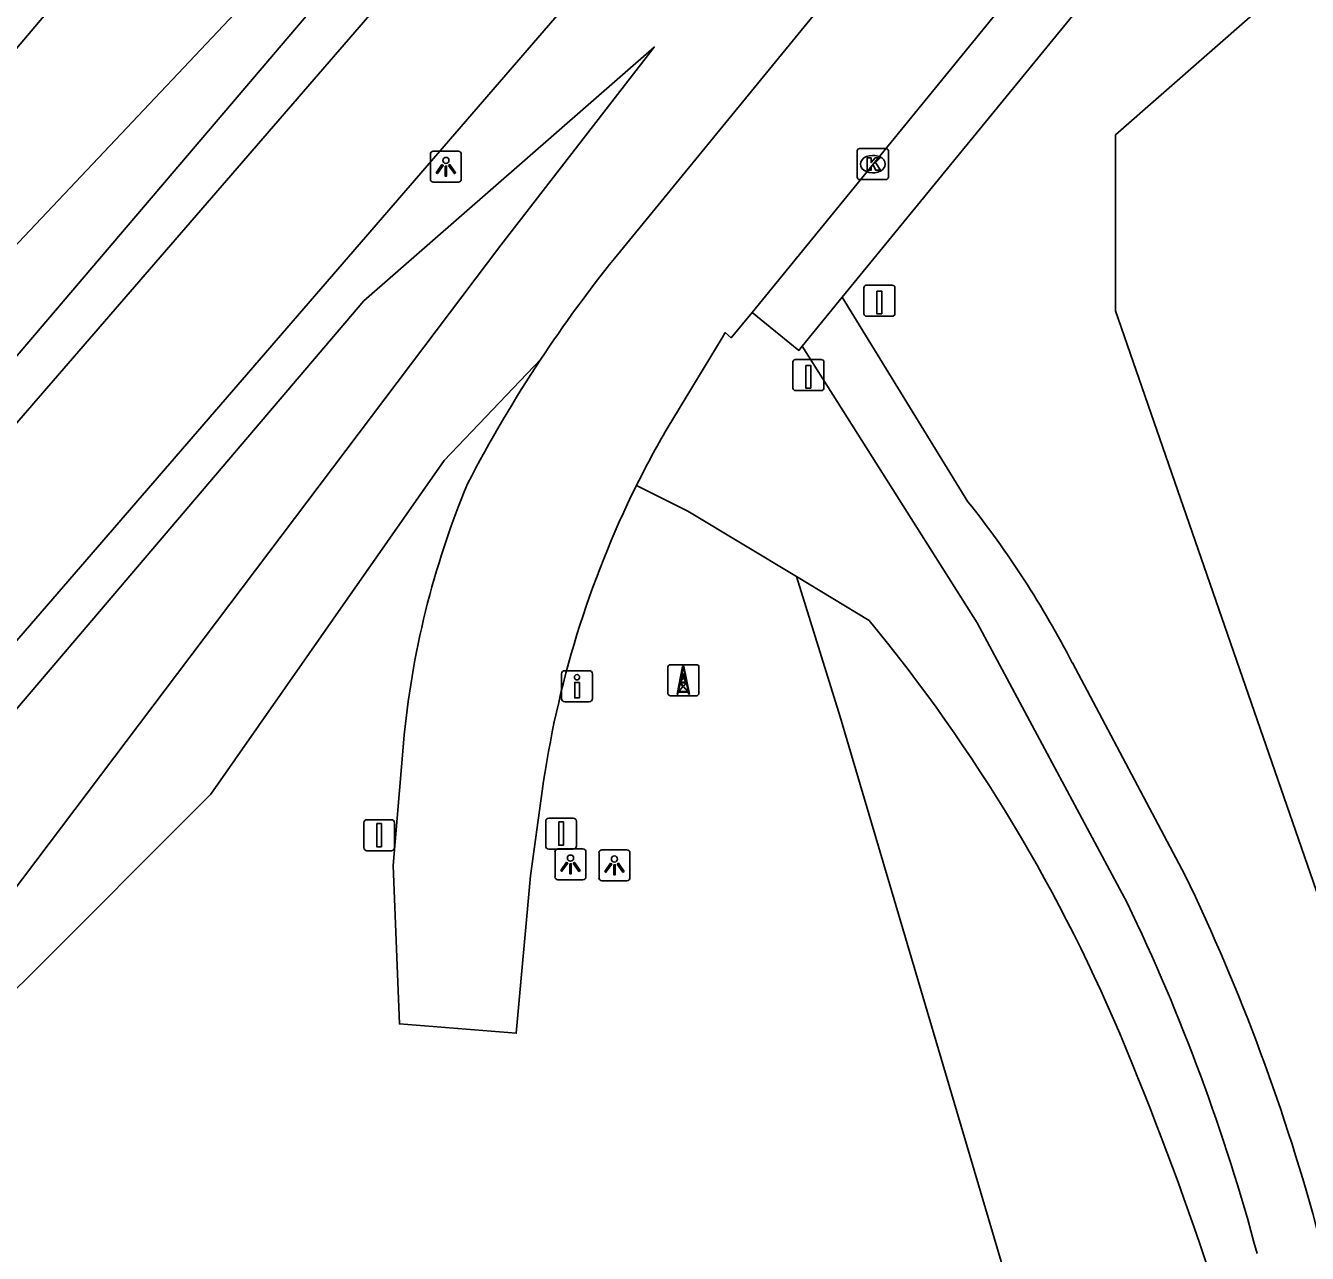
# Model space of a CAD drawing. Extents: x 156414 to 157775, y 382335 to 383765.
# Drawn here: x 157379.21 to 157420.52, y 382810.63 to 382850.2 of the extents above; entities that cross this region are included whole.
import ezdxf

# ---------------------------------------------------------------- set-up
doc = ezdxf.new("R2010")
doc.units = 0
for name, color, linetype in [('IMGEO_Afsluitpaal', 7, 'Continuous'), ('IMGEO_Berm_groen', 7, 'Continuous'), ('IMGEO_Drukknoppaal', 7, 'Continuous'), ('IMGEO_Fietspad_gesloten', 7, 'Continuous'), ('IMGEO_Groenvoorziening', 7, 'Continuous'), ('IMGEO_Kolk', 7, 'Continuous'), ('IMGEO_Lichtpunt', 7, 'Continuous'), ('IMGEO_Paal', 7, 'Continuous'), ('IMGEO_Rijbaan_lokaal_gesloten', 7, 'Continuous'), ('IMGEO_Rijbaan_regionaal_gesloten', 7, 'Continuous'), ('IMGEO_Verkeersbordpaal', 7, 'Continuous'), ('IMGEO_Voetpad_gesloten', 7, 'Continuous'), ('IMGEO_Voetpad_open', 7, 'Continuous'), ('IMGEO_Zendmast', 7, 'Continuous')]:
    doc.layers.add(name, color=color, linetype=linetype)

msp = doc.modelspace()

# ---------------------------------------------------------------- linework, layer by layer
at = {"layer": 'IMGEO_Afsluitpaal'}
for p, q in [((157390.104, 382823.704), (157390.104, 382824.504)), ((157390.104, 382824.504), (157390.104, 382823.704)), ((157390.204, 382824.604), (157390.994, 382824.604)), ((157390.994, 382824.604), (157390.204, 382824.604)), ((157391.094, 382824.504), (157391.094, 382823.704)), ((157391.094, 382823.704), (157391.094, 382824.504)), ((157390.994, 382823.604), (157390.204, 382823.604)), ((157390.204, 382823.604), (157390.994, 382823.604))]:
    msp.add_line(p, q, dxfattribs=at)
msp.add_lwpolyline([(157390.524, 382824.479), (157390.674, 382824.479), (157390.674, 382823.729), (157390.524, 382823.729), (157390.524, 382824.479)], dxfattribs=at)
for centre, start, end in [((157390.204, 382824.504), 90, 180), ((157390.204, 382824.504), 90, 180), ((157390.994, 382824.504), 0, 90), ((157390.994, 382824.504), 360, 90), ((157390.204, 382823.704), 180, 270), ((157390.204, 382823.704), 180, 270), ((157390.994, 382823.704), 270, 0), ((157390.994, 382823.704), 270, 0)]:
    msp.add_arc(centre, 0.1, start, end, dxfattribs=at)
at = {"layer": 'IMGEO_Berm_groen'}
for points in [[(157282.103, 382732.506), (157323.797, 382779.759), (157358.51, 382820.123), (157377.135, 382841.276), (157390.524, 382855.447), (157399.89, 382865.223), (157400.142, 382864.484), (157369.12, 382828.063), (157333.445, 382783.187), (157291.687, 382730.963)], [(157404.047, 382832.437), (157400.551, 382834.55), (157398.891, 382835.371)], [(157404.047, 382832.437), (157406.391, 382831.02)]]:
    msp.add_lwpolyline(points, dxfattribs=at)
for centre, radius, start, end in [((157364.85, 382796.701), 53.884, 22.411, 39.5617), ((157315.362, 382776.1), 107.488, 13.70279, 22.50601)]:
    msp.add_arc(centre, radius, start, end, dxfattribs=at)
at = {"layer": 'IMGEO_Drukknoppaal'}
for p, q in [((157396.482, 382828.504), (157396.482, 382829.304)), ((157396.482, 382829.304), (157396.482, 382828.504)), ((157396.582, 382829.404), (157397.372, 382829.404)), ((157397.372, 382829.404), (157396.582, 382829.404)), ((157397.472, 382829.304), (157397.472, 382828.504)), ((157397.472, 382828.504), (157397.472, 382829.304)), ((157397.372, 382828.404), (157396.582, 382828.404)), ((157396.582, 382828.404), (157397.372, 382828.404))]:
    msp.add_line(p, q, dxfattribs=at)
msp.add_lwpolyline([(157397.052, 382829.029), (157397.052, 382828.529), (157396.902, 382828.529), (157396.902, 382829.029), (157397.052, 382829.029)], dxfattribs=at)
msp.add_circle((157396.977, 382829.194), 0.085, dxfattribs=at)
for centre, start, end in [((157396.582, 382829.304), 90, 180), ((157396.582, 382829.304), 90, 180), ((157397.372, 382829.304), 0, 90), ((157397.372, 382829.304), 360, 90), ((157396.582, 382828.504), 180, 270), ((157396.582, 382828.504), 180, 270), ((157397.372, 382828.504), 270, 0), ((157397.372, 382828.504), 270, 0)]:
    msp.add_arc(centre, 0.1, start, end, dxfattribs=at)
at = {"layer": 'IMGEO_Fietspad_gesloten'}
for points in [[(157289.146, 382725.425), (157290.311, 382726.867), (157368.429, 382825.011), (157372.353, 382829.817), (157416.299, 382880.6), (157438.378, 382906.061), (157439.879, 382907.91)], [(157443.443, 382905.142), (157441.491, 382902.973), (157418.057, 382875.664), (157376.639, 382827.757), (157371.955, 382822.276), (157294.096, 382724.189)]]:
    msp.add_lwpolyline(points, dxfattribs=at)
at = {"layer": 'IMGEO_Groenvoorziening'}
for points in [[(157421.694, 382853.132), (157414.339, 382846.675), (157414.339, 382841), (157421.184, 382821.22), (157425.714, 382812.542), (157435.504, 382812.542), (157443.764, 382816.729), (157446.207, 382819.668)], [(157335.594, 382769.567), (157349.216, 382786.173), (157350.601, 382785.532), (157364.44, 382803.488), (157376.616, 382819.412), (157394.519, 382843.123), (157399.467, 382849.504), (157390.108, 382841.331), (157375.569, 382824.259), (157359.927, 382805.95)], [(157395.81, 382839.446), (157392.694, 382836.178), (157389.121, 382831.066), (157385.179, 382825.426), (157379.189, 382819.428), (157373.468, 382813.948), (157366.375, 382801.989), (157358.113, 382794.074), (157345.663, 382779.734), (157335.594, 382769.567)], [(157427.371, 382752.156), (157427.729, 382752.571), (157405.454, 382827.915), (157404.047, 382832.437)]]:
    msp.add_lwpolyline(points, dxfattribs=at)
at = {"layer": 'IMGEO_Kolk'}
for p, q in [((157406.011, 382845.308), (157406.011, 382846.16)), ((157406.086, 382846.234), (157406.938, 382846.234)), ((157407.012, 382846.16), (157407.012, 382845.308)), ((157406.499, 382846.014), (157406.524, 382846.014)), ((157406.522, 382845.454), (157406.497, 382845.454)), ((157406.938, 382845.234), (157406.086, 382845.234))]:
    msp.add_line(p, q, dxfattribs=at)
for points in [[(157406.011, 382845.308), (157406.011, 382846.16)], [(157406.086, 382846.234), (157406.938, 382846.234)], [(157407.012, 382846.16), (157407.012, 382845.308)], [(157406.332, 382845.934), (157406.455, 382845.934), (157406.455, 382845.783), (157406.585, 382845.934), (157406.749, 382845.934), (157406.603, 382845.783), (157406.756, 382845.534), (157406.604, 382845.534), (157406.519, 382845.698), (157406.455, 382845.631), (157406.455, 382845.534), (157406.332, 382845.534), (157406.332, 382845.934)], [(157406.938, 382845.234), (157406.086, 382845.234)]]:
    msp.add_lwpolyline(points, dxfattribs=at)
for centre, start, end in [((157406.088, 382846.158), 91.552, 178.448), ((157406.088, 382846.158), 91.552, 178.448), ((157406.936, 382846.158), 1.552, 88.448), ((157406.936, 382846.158), 1.552, 88.448), ((157406.088, 382845.31), 181.552, 268.448), ((157406.088, 382845.31), 181.552, 268.448), ((157406.936, 382845.31), 271.552, 358.448), ((157406.936, 382845.31), 271.552, 358.448)]:
    msp.add_arc(centre, 0.0765, start, end, dxfattribs=at)
for centre, major_axis, ratio, start_param, end_param in [((157406.498, 382845.734), (-0.387, 0.002), 0.722429, 4.712389, 7.853982), ((157406.523, 382845.734), (-0.39, 0.002), 0.717154, 1.570796, 4.712389)]:
    msp.add_ellipse(centre, major_axis=major_axis, ratio=ratio, start_param=start_param, end_param=end_param, dxfattribs=at)
at = {"layer": 'IMGEO_Lichtpunt'}
for p, q in [((157393.153, 382846.148), (157392.345, 382846.148)), ((157393.153, 382846.148), (157392.345, 382846.148)), ((157392.251, 382846.053), (157392.251, 382845.246)), ((157392.251, 382846.053), (157392.251, 382845.246)), ((157393.247, 382845.246), (157393.247, 382846.053)), ((157393.247, 382845.246), (157393.247, 382846.053)), ((157392.345, 382845.152), (157393.153, 382845.152)), ((157392.345, 382845.152), (157393.153, 382845.152)), ((157396.268, 382823.566), (157396.268, 382822.759)), ((157396.268, 382823.566), (157396.268, 382822.759)), ((157397.17, 382823.661), (157396.362, 382823.661)), ((157397.17, 382823.661), (157396.362, 382823.661)), ((157397.264, 382822.759), (157397.264, 382823.566)), ((157397.264, 382822.759), (157397.264, 382823.566)), ((157397.686, 382823.537), (157397.686, 382822.73)), ((157397.686, 382823.537), (157397.686, 382822.73)), ((157398.588, 382823.632), (157397.78, 382823.632)), ((157398.588, 382823.632), (157397.78, 382823.632)), ((157398.682, 382822.73), (157398.682, 382823.537)), ((157398.682, 382822.73), (157398.682, 382823.537)), ((157396.362, 382822.665), (157397.17, 382822.665)), ((157396.362, 382822.665), (157397.17, 382822.665)), ((157397.78, 382822.636), (157398.588, 382822.636)), ((157397.78, 382822.636), (157398.588, 382822.636))]:
    msp.add_line(p, q, dxfattribs=at)
for points in [[(157392.625, 382845.717), (157392.664, 382845.689), (157392.476, 382845.427), (157392.438, 382845.454), (157392.625, 382845.717)], [(157392.837, 382845.689), (157392.875, 382845.716), (157393.062, 382845.454), (157393.023, 382845.426), (157392.837, 382845.689)], [(157392.727, 382845.669), (157392.774, 382845.669), (157392.774, 382845.347), (157392.727, 382845.347), (157392.727, 382845.669)], [(157396.642, 382823.23), (157396.681, 382823.202), (157396.493, 382822.94), (157396.455, 382822.967), (157396.642, 382823.23)], [(157396.744, 382823.182), (157396.791, 382823.182), (157396.791, 382822.86), (157396.744, 382822.86), (157396.744, 382823.182)], [(157396.854, 382823.202), (157396.892, 382823.229), (157397.079, 382822.967), (157397.04, 382822.939), (157396.854, 382823.202)], [(157398.06, 382823.201), (157398.099, 382823.173), (157397.911, 382822.911), (157397.873, 382822.938), (157398.06, 382823.201)], [(157398.162, 382823.153), (157398.209, 382823.153), (157398.209, 382822.831), (157398.162, 382822.831), (157398.162, 382823.153)], [(157398.272, 382823.173), (157398.31, 382823.2), (157398.497, 382822.938), (157398.458, 382822.91), (157398.272, 382823.173)]]:
    msp.add_lwpolyline(points, dxfattribs=at)
for centre in [(157392.75, 382845.851), (157396.767, 382823.364), (157398.185, 382823.335)]:
    msp.add_circle(centre, 0.0994, dxfattribs=at)
for centre, start, end in [((157392.345, 382846.053), 90, 180), ((157392.345, 382846.053), 90, 180), ((157393.153, 382846.053), 0, 90), ((157393.153, 382846.053), 0, 90), ((157392.345, 382845.246), 180, 270), ((157392.345, 382845.246), 180, 270), ((157393.153, 382845.246), 270, 0), ((157393.153, 382845.246), 270, 360), ((157396.362, 382823.566), 90, 180), ((157396.362, 382823.566), 90, 180), ((157397.17, 382823.566), 0, 90), ((157397.17, 382823.566), 0, 90), ((157397.78, 382823.537), 90, 180), ((157397.78, 382823.537), 90, 180), ((157398.588, 382823.537), 0, 90), ((157398.588, 382823.537), 0, 90), ((157396.362, 382822.759), 180, 270), ((157396.362, 382822.759), 180, 270), ((157397.17, 382822.759), 270, 0), ((157397.17, 382822.759), 270, 360), ((157397.78, 382822.73), 180, 270), ((157397.78, 382822.73), 180, 270), ((157398.588, 382822.73), 270, 0), ((157398.588, 382822.73), 270, 360)]:
    msp.add_arc(centre, 0.0946, start, end, dxfattribs=at)
at = {"layer": 'IMGEO_Paal'}
for p, q in [((157406.224, 382841.746), (157406.224, 382840.905)), ((157406.224, 382841.746), (157406.224, 382840.905)), ((157407.14, 382841.83), (157406.299, 382841.83)), ((157407.14, 382841.83), (157406.299, 382841.83)), ((157407.224, 382840.914), (157407.224, 382841.755)), ((157407.224, 382840.914), (157407.224, 382841.755)), ((157406.308, 382840.83), (157407.149, 382840.83)), ((157406.308, 382840.83), (157407.149, 382840.83)), ((157403.936, 382839.35), (157403.936, 382838.509)), ((157403.936, 382839.35), (157403.936, 382838.509)), ((157404.852, 382839.434), (157404.011, 382839.434)), ((157404.852, 382839.434), (157404.011, 382839.434)), ((157404.936, 382838.518), (157404.936, 382839.359)), ((157404.936, 382838.518), (157404.936, 382839.359)), ((157404.02, 382838.434), (157404.861, 382838.434)), ((157404.02, 382838.434), (157404.861, 382838.434))]:
    msp.add_line(p, q, dxfattribs=at)
for points in [[(157406.639, 382841.643), (157406.799, 382841.643), (157406.799, 382840.91), (157406.639, 382840.91), (157406.639, 382841.643)], [(157404.351, 382839.247), (157404.511, 382839.247), (157404.511, 382838.514), (157404.351, 382838.514), (157404.351, 382839.247)]]:
    msp.add_lwpolyline(points, dxfattribs=at)
for centre, start, end in [((157406.302, 382841.752), 92.4484, 184.2845), ((157406.302, 382841.752), 92.4484, 184.2845), ((157407.146, 382841.752), 2.4484, 94.2845), ((157407.146, 382841.752), 2.4484, 94.2845), ((157406.302, 382840.908), 182.4484, 274.2845), ((157406.302, 382840.908), 182.4484, 274.2845), ((157407.146, 382840.908), 272.4484, 4.2845), ((157407.146, 382840.908), 272.4484, 4.2845), ((157404.014, 382839.356), 92.4484, 184.2845), ((157404.014, 382839.356), 92.4484, 184.2845), ((157404.858, 382839.356), 2.4484, 94.2845), ((157404.858, 382839.356), 2.4484, 94.2845), ((157404.014, 382838.512), 182.4484, 274.2845), ((157404.014, 382838.512), 182.4484, 274.2845), ((157404.858, 382838.512), 272.4484, 4.2845), ((157404.858, 382838.512), 272.4484, 4.2845)]:
    msp.add_arc(centre, 0.0779, start, end, dxfattribs=at)
at = {"layer": 'IMGEO_Rijbaan_lokaal_gesloten'}
for points in [[(157398.186, 382842.694), (157420.216, 382869.604), (157441.176, 382895.37), (157444.233, 382899.253)], [(157448.789, 382897.609), (157444.712, 382892.597), (157421.972, 382864.675), (157402.622, 382840.952)], [(157399.88, 382837.216), (157401.653, 382840.132), (157401.757, 382840.304), (157401.944, 382840.136), (157402.622, 382840.952)], [(157395.853, 382825.52), (157395.48, 382822.796), (157395.02, 382817.722), (157391.251, 382818.023), (157391.056, 382823.122), (157391.383, 382827.074)]]:
    msp.add_lwpolyline(points, dxfattribs=at)
for centre, radius, start, end in [((157432.65, 382814.989), 44.219, 141.2054, 146.4216), ((157432.223, 382815.348), 43.665, 146.503, 152.6269), ((157428.955, 382820.443), 33.566, 150.0198, 153.5937), ((157419.655, 382824.516), 28.387, 157.4018, 174.8295), ((157427.82, 382821.056), 32.277, 153.6714, 172.0496)]:
    msp.add_arc(centre, radius, start, end, dxfattribs=at)
at = {"layer": 'IMGEO_Rijbaan_regionaal_gesloten'}
msp.add_lwpolyline([(157409.2, 382885.049), (157397.963, 382871.967), (157298.008, 382753.932)], dxfattribs=at)
at = {"layer": 'IMGEO_Verkeersbordpaal'}
for p, q in [((157396.067, 382824.655), (157396.857, 382824.655)), ((157396.857, 382824.655), (157396.067, 382824.655)), ((157395.967, 382823.755), (157395.967, 382824.555)), ((157395.967, 382824.555), (157395.967, 382823.755)), ((157396.957, 382824.555), (157396.957, 382823.755)), ((157396.957, 382823.755), (157396.957, 382824.555)), ((157396.857, 382823.655), (157396.067, 382823.655)), ((157396.067, 382823.655), (157396.857, 382823.655))]:
    msp.add_line(p, q, dxfattribs=at)
msp.add_lwpolyline([(157396.387, 382824.53), (157396.537, 382824.53), (157396.537, 382823.78), (157396.387, 382823.78), (157396.387, 382824.53)], dxfattribs=at)
for centre, start, end in [((157396.067, 382824.555), 90, 180), ((157396.067, 382824.555), 90, 180), ((157396.857, 382824.555), 0, 90), ((157396.857, 382824.555), 360, 90), ((157396.067, 382823.755), 180, 270), ((157396.067, 382823.755), 180, 270), ((157396.857, 382823.755), 270, 0), ((157396.857, 382823.755), 270, 0)]:
    msp.add_arc(centre, 0.1, start, end, dxfattribs=at)
at = {"layer": 'IMGEO_Voetpad_gesloten'}
for points in [[(157404.233, 382839.866), (157405.526, 382841.445)], [(157409.578, 382834.852), (157405.526, 382841.445)], [(157404.233, 382839.866), (157409.87, 382830.951), (157414.709, 382821.923)], [(157416.573, 382822.823), (157412.943, 382829.655)]]:
    msp.add_lwpolyline(points, dxfattribs=at)
for centre, radius, start, end in [((157385.079, 382815.302), 31.343, 27.2545, 38.5907), ((157357.459, 382794.287), 65.641, 14.89286, 25.76749), ((157357.425, 382794.273), 63.608, 14.89758, 25.76587)]:
    msp.add_arc(centre, radius, start, end, dxfattribs=at)
at = {"layer": 'IMGEO_Voetpad_open'}
for points in [[(157405.526, 382841.445), (157422.749, 382862.491), (157446.199, 382891.315), (157451.588, 382897.934), (157459.407, 382902.276), (157462.007, 382897.603)], [(157402.622, 382840.952), (157404.123, 382839.731), (157404.233, 382839.866)]]:
    msp.add_lwpolyline(points, dxfattribs=at)
at = {"layer": 'IMGEO_Zendmast'}
for p, q in [((157400.822, 382829.6), (157399.981, 382829.6)), ((157400.822, 382829.6), (157399.981, 382829.6)), ((157399.906, 382829.516), (157399.906, 382828.675)), ((157399.906, 382829.516), (157399.906, 382828.675)), ((157400.351, 382829.28), (157400.303, 382829.031)), ((157400.303, 382829.031), (157400.397, 382829.199)), ((157400.402, 382829.19), (157400.313, 382829.031)), ((157400.397, 382829.199), (157400.351, 382829.28)), ((157400.354, 382829.292), (157400.449, 382829.292)), ((157400.361, 382829.28), (157400.402, 382829.208)), ((157400.442, 382829.28), (157400.361, 382829.28)), ((157400.402, 382829.208), (157400.442, 382829.28)), ((157400.491, 382829.031), (157400.402, 382829.19)), ((157400.452, 382829.28), (157400.407, 382829.199)), ((157400.407, 382829.199), (157400.501, 382829.031)), ((157400.501, 382829.031), (157400.452, 382829.28)), ((157400.906, 382828.684), (157400.906, 382829.525)), ((157400.906, 382828.684), (157400.906, 382829.525)), ((157400.297, 382829.003), (157400.246, 382828.741)), ((157400.246, 382828.741), (157400.392, 382828.901)), ((157400.402, 382828.89), (157400.254, 382828.731)), ((157400.392, 382828.901), (157400.297, 382829.003)), ((157400.309, 382829.013), (157400.402, 382828.911)), ((157400.495, 382829.013), (157400.309, 382829.013)), ((157400.313, 382829.031), (157400.491, 382829.031)), ((157400.402, 382828.911), (157400.495, 382829.013)), ((157400.551, 382828.731), (157400.402, 382828.89)), ((157400.507, 382829.003), (157400.412, 382828.901)), ((157400.412, 382828.901), (157400.559, 382828.741)), ((157400.559, 382828.741), (157400.507, 382829.003)), ((157399.99, 382828.6), (157400.831, 382828.6)), ((157399.99, 382828.6), (157400.831, 382828.6)), ((157400.565, 382828.71), (157400.24, 382828.71)), ((157400.254, 382828.731), (157400.551, 382828.731))]:
    msp.add_line(p, q, dxfattribs=at)
for points in [[(157400.24, 382828.71), (157400.229, 382828.652), (157400.204, 382828.652), (157400.38, 382829.54), (157400.401, 382829.548), (157400.425, 382829.541), (157400.602, 382828.652), (157400.576, 382828.652), (157400.565, 382828.71)], [(157400.449, 382829.292), (157400.401, 382829.534), (157400.354, 382829.292)]]:
    msp.add_lwpolyline(points, dxfattribs=at)
for centre, start, end in [((157399.984, 382829.522), 92.4484, 184.2845), ((157399.984, 382829.522), 92.4484, 184.2845), ((157400.828, 382829.522), 2.4484, 94.2845), ((157400.828, 382829.522), 2.4484, 94.2845), ((157399.984, 382828.678), 182.4484, 274.2845), ((157399.984, 382828.678), 182.4484, 274.2845), ((157400.828, 382828.678), 272.4484, 4.2845), ((157400.828, 382828.678), 272.4484, 4.2845)]:
    msp.add_arc(centre, 0.0779, start, end, dxfattribs=at)

doc.saveas('drawing.dxf')
